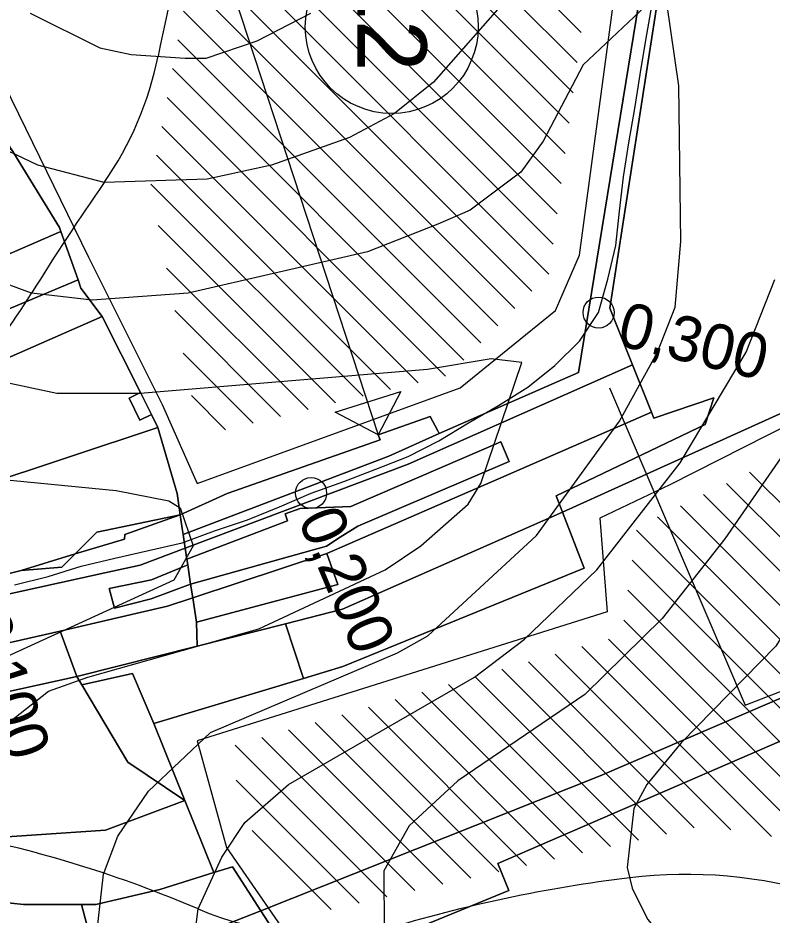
# Model space of a CAD drawing. Extents: x -510989 to -501240, y -1184665 to -1176098.
# Drawn here: x -509349 to -509130.9, y -1179269.8 to -1179010.4 of the extents above; entities that cross this region are included whole.
import ezdxf

# ---------------------------------------------------------------- set-up
doc = ezdxf.new("R2010")
doc.units = 0
for name, color, linetype in [('NAVRH_interakcni_prvky', 7, 'Continuous'), ('NAVRH_rozvodnice', 7, 'Continuous'), ('orna_puda', 7, 'Continuous'), ('ostatni_plocha_x_neplodna_puda', 7, 'Continuous'), ('STAV_erozne_ohrozene_plochy', 7, 'Continuous'), ('STAV_odtokove_linie', 7, 'Continuous'), ('STAV_systematicke_odvodneni', 7, 'Continuous'), ('trasovani_toku', 7, 'Continuous'), ('trvaly_travni_porost', 7, 'Continuous'), ('vodni_plocha_x_vodni_tok_v_koryt_prir_n_upr', 7, 'Continuous'), ('vodni_plocha_x_vodni_tok_v_koryte_umelem', 7, 'Continuous'), ('vrstevnice_01', 7, 'Continuous'), ('vrstevnice_02', 7, 'Continuous'), ('zahrada', 7, 'Continuous'), ('zastavena_plocha_a_nadvori', 7, 'Continuous')]:
    doc.layers.add(name, color=color, linetype=linetype)

msp = doc.modelspace()

# ---------------------------------------------------------------- linework, layer by layer
at = {"layer": 'NAVRH_interakcni_prvky'}
msp.add_lwpolyline([(-509177.93, -1179117.39), (-509138.63, -1179209.09), (-509051.61, -1179175.4), (-509020.73, -1179254), (-508901.9, -1179194.12)], dxfattribs=at)
at = {"layer": 'NAVRH_rozvodnice'}
for centre, radius, start, end in [((-508429.29, -1179201.31), 897.4, 165.19507, 168.44141), ((-509405.4, -1179001.68), 98.91, 325.2924, 348.4414), ((-508694.87, -1179493.82), 765.41, 145.29239, 148.15784), ((-509520.53, -1178981.05), 206.51, 310.5349, 328.1578), ((-509437.06, -1179597.15), 357.75, 66.9349, 78.6338), ((-509121.63, -1179673.51), 417.56, 96.9373, 106.9113), ((-509155.72, -1179393.31), 135.3, 72.8866, 96.9373), ((-509260, -1179181.33), 94.2, 246.9349, 280.341)]:
    msp.add_arc(centre, radius, start, end, dxfattribs=at)
at = {"layer": 'orna_puda'}
for points in [[(-509168.68, -1179001.25), (-509186.91, -1179112.93), (-509227.2, -1179130.58), (-509227.61, -1179129.78), (-509229.74, -1179125.67), (-509244.79, -1179130.96), (-509244.29, -1179132.39), (-509288.5, -1179147.94), (-509302.08, -1179154.08), (-509303.01, -1179147.86), (-509308.52, -1179128.81), (-509310.44, -1179125.02), (-509313.62, -1179118.71), (-509324.71, -1179096.71), (-509330.8, -1179088.53), (-509331.64, -1179086.16), (-509336.63, -1179072.15), (-509337.05, -1179070.97), (-509351.01, -1179048.21), (-509357.14, -1179036.31), (-509363.95, -1179023.08), (-509376.23, -1178999.23)], [(-509081.74, -1179187.06), (-509180.65, -1179229.56), (-509278.76, -1179268.53), (-509286.98, -1179255.81), (-509292.36, -1179257.49), (-509300.75, -1179236.66), (-509309.72, -1179214.37), (-509266.47, -1179201.34), (-509255.08, -1179197.91), (-509185.23, -1179169.52), (-509191.54, -1179153.27), (-509127.72, -1179124.5)], [(-509096.81, -1179299.39), (-509230.1, -1179342.45), (-509232.61, -1179338.99), (-509239.5, -1179329.43), (-509241.64, -1179326.46), (-509243.17, -1179324.34), (-509248.12, -1179317.48), (-509251.86, -1179312.29), (-509255.04, -1179306.86), (-509255.35, -1179306.33), (-509264.87, -1179290.04), (-509264.93, -1179289.94), (-509266.7, -1179287.2), (-509207.03, -1179262.64), (-509210.24, -1179254.85), (-509076.81, -1179197.19)]]:
    msp.add_lwpolyline(points, dxfattribs=at)
for points in [[(-509206.97, -1179138.6), (-509250.69, -1179157.33), (-509255.8, -1179160.56), (-509259.81, -1179163.11), (-509299.07, -1179174.09), (-509299.91, -1179168.51), (-509300.15, -1179166.88), (-509271.03, -1179155.77), (-509271.75, -1179153.78), (-509267.36, -1179152.21), (-509252.73, -1179151.64), (-509251.16, -1179150.97), (-509209.38, -1179132.98)], [(-509259.72, -1179165.29), (-509256.47, -1179174.18), (-509273.86, -1179178.8), (-509297.42, -1179185.05), (-509298.47, -1179178.02)], [(-509076.81, -1179197.19), (-509210.24, -1179254.85), (-509207.03, -1179262.64), (-509266.7, -1179287.2), (-509278.76, -1179268.53), (-509180.65, -1179229.56), (-509081.74, -1179187.06)], [(-509315.85, -1179199.98), (-509309.72, -1179214.37), (-509300.75, -1179236.66), (-509317.2, -1179225.62), (-509330.51, -1179203.25)], [(-509292.36, -1179257.49), (-509286.98, -1179255.81), (-509278.76, -1179268.53), (-509320.36, -1179284.83), (-509325.57, -1179286.09), (-509330.63, -1179266.76), (-509326.53, -1179266.76), (-509307.98, -1179262.36)], [(-509320.36, -1179284.83), (-509278.76, -1179268.53), (-509266.7, -1179287.2), (-509264.93, -1179289.94), (-509264.87, -1179290.04), (-509316.49, -1179309.62)]]:
    msp.add_lwpolyline(points, close=True, dxfattribs=at)
at = {"layer": 'ostatni_plocha_x_neplodna_puda'}
for points in [[(-509165.09, -1179126.1), (-509147.69, -1179120.28), (-509150.2, -1179127.94), (-509193.35, -1179148.61), (-509191.54, -1179153.27), (-509255.13, -1179181.37), (-509271.65, -1179185.55), (-509297.2, -1179192.02), (-509297.42, -1179185.05), (-509273.86, -1179178.8), (-509256.47, -1179174.18), (-509259.72, -1179165.29), (-509205.61, -1179141.74), (-509165.77, -1179124.41)], [(-509326.17, -1179159.08), (-509302.08, -1179154.08), (-509318.11, -1179159.76), (-509318.16, -1179161.14), (-509332.52, -1179165.3)], [(-509191.54, -1179153.27), (-509185.23, -1179169.52), (-509255.08, -1179197.91), (-509266.47, -1179201.34), (-509271.65, -1179185.55), (-509255.13, -1179181.37)]]:
    msp.add_lwpolyline(points, close=True, dxfattribs=at)
msp.add_lwpolyline([(-509368.17, -1179180.61), (-509343.61, -1179175.2), (-509323.93, -1179170.88), (-509313.65, -1179168.62), (-509300.62, -1179163.73), (-509300.15, -1179166.88), (-509299.91, -1179168.51), (-509310.38, -1179172.82), (-509322.67, -1179175.36), (-509321.08, -1179181.05), (-509310.45, -1179178.36), (-509299.07, -1179174.09), (-509298.47, -1179178.02), (-509305.75, -1179180.45), (-509320.3, -1179183.82), (-509336.83, -1179187.66), (-509365, -1179194.05)], dxfattribs=at)
at = {"layer": 'STAV_erozne_ohrozene_plochy'}
for p, q in [((-509279.53, -1178921.15), (-509186.1, -1179014.58)), ((-509281.05, -1178929.53), (-509187.25, -1179023.33)), ((-509282.56, -1178937.92), (-509188.4, -1179032.07)), ((-509284.39, -1178945.99), (-509189.56, -1179040.82)), ((-509286.53, -1178953.74), (-509190.71, -1179049.56)), ((-509288.68, -1178961.5), (-509191.87, -1179058.31)), ((-509290.82, -1178969.25), (-509193.02, -1179067.05)), ((-509292.96, -1178977.01), (-509194.17, -1179075.8)), ((-509295.11, -1178984.76), (-509195.42, -1179084.45)), ((-509297.25, -1178992.52), (-509200.34, -1179089.44)), ((-509299.4, -1179000.28), (-509205.25, -1179094.42)), ((-509301.17, -1179008.4), (-509210.17, -1179099.4)), ((-509302.74, -1179016.74), (-509215.09, -1179104.38)), ((-509304.3, -1179025.07), (-509220, -1179109.37)), ((-509305.86, -1179033.41), (-509225.34, -1179113.93)), ((-509307.42, -1179041.75), (-509233.3, -1179115.87)), ((-509308.98, -1179050.09), (-509241.25, -1179117.81)), ((-509310.54, -1179058.43), (-509249.21, -1179119.76)), ((-509308.43, -1179070.44), (-509257.17, -1179121.7)), ((-509306.04, -1179082.73), (-509265.12, -1179123.65)), ((-509303.64, -1179095.02), (-509273.08, -1179125.59)), ((-509301.25, -1179107.31), (-509281.03, -1179127.53)), ((-509298.86, -1179119.6), (-509288.99, -1179129.48)), ((-509137.38, -1179141.73), (-509043.15, -1179235.96)), ((-509144.05, -1179144.97), (-509049.27, -1179239.74)), ((-509150.71, -1179148.2), (-509055.39, -1179243.52)), ((-509157.38, -1179151.43), (-509061.51, -1179247.3)), ((-509164.04, -1179154.67), (-509067.62, -1179251.09)), ((-509170.11, -1179158.5), (-509073.74, -1179254.87)), ((-509171.34, -1179167.17), (-509083.87, -1179254.64)), ((-509172.56, -1179175.85), (-509095.66, -1179252.75)), ((-509173.79, -1179184.52), (-509107.45, -1179250.85)), ((-509178.24, -1179189.97), (-509119.25, -1179248.96)), ((-509193.65, -1179194.35), (-509142.83, -1179245.18)), ((-509185.95, -1179192.16), (-509131.04, -1179247.07)), ((-509201.36, -1179196.54), (-509153.38, -1179244.53)), ((-509209.07, -1179198.73), (-509161.46, -1179246.34)), ((-509216.78, -1179200.92), (-509169.54, -1179248.16)), ((-509224.49, -1179203.11), (-509177.63, -1179249.98)), ((-509232.2, -1179205.3), (-509185.71, -1179251.8)), ((-509247.62, -1179209.68), (-509201.87, -1179255.43)), ((-509239.91, -1179207.49), (-509193.79, -1179253.62)), ((-509255.33, -1179211.87), (-509209.95, -1179257.25)), ((-509263.04, -1179214.06), (-509218.04, -1179259.07)), ((-509270.75, -1179216.25), (-509226.12, -1179260.89)), ((-509278.46, -1179218.44), (-509234.2, -1179262.7)), ((-509286.17, -1179220.63), (-509242.28, -1179264.52)), ((-509285.94, -1179230.76), (-509250.36, -1179266.34)), ((-509281.25, -1179245.35), (-509258.44, -1179268.16))]:
    msp.add_line(p, q, dxfattribs=at)
at = {"layer": 'STAV_odtokove_linie'}
msp.add_line((-509296.91, -1178972), (-509244.79, -1179130.96), dxfattribs=at)
msp.add_lwpolyline([(-509238.22, -1179118.44), (-509244.79, -1179130.96), (-509257.31, -1179124.39)], close=True, dxfattribs=at)
msp.add_circle((-509240.91, -1179013.02), 25, dxfattribs=at)
at = {"layer": 'STAV_systematicke_odvodneni'}
for p, q in [((-509186.57, -1179079.03), (-509169.55, -1178951.83)), ((-509379.68, -1178975.25), (-509328.61, -1179079.56)), ((-508949.28, -1179038.44), (-509160.47, -1179145.41)), ((-509328.61, -1179079.56), (-509307.33, -1179122.14)), ((-509193.49, -1179094.99), (-509186.57, -1179079.03)), ((-509221.15, -1179117.35), (-509193.49, -1179094.99)), ((-509297.23, -1179145.02), (-509221.15, -1179117.35)), ((-509307.33, -1179122.14), (-509297.23, -1179145.02)), ((-509160.47, -1179145.41), (-509180.69, -1179154.99)), ((-509180.69, -1179154.99), (-509178.56, -1179182.14)), ((-509178.56, -1179182.14), (-509297.19, -1179219.39)), ((-509297.19, -1179219.39), (-509288.68, -1179250.26)), ((-509288.68, -1179250.26), (-509228.03, -1179338.07))]:
    msp.add_line(p, q, dxfattribs=at)
at = {"layer": 'trasovani_toku'}
for p, q in [((-509167.39, -1179016.87), (-509165.67, -1179007.03)), ((-509169.01, -1179026.74), (-509167.39, -1179016.87)), ((-509170.61, -1179036.61), (-509169.01, -1179026.74)), ((-509172.3, -1179046.47), (-509170.61, -1179036.61)), ((-509173.88, -1179056.34), (-509172.3, -1179046.47)), ((-509174.99, -1179066.28), (-509173.88, -1179056.34)), ((-509176.06, -1179076.23), (-509174.99, -1179066.28)), ((-509178.43, -1179085.94), (-509176.06, -1179076.23)), ((-509181.06, -1179095.59), (-509178.43, -1179085.94)), ((-509186.62, -1179103.9), (-509181.06, -1179095.59)), ((-509193.76, -1179110.9), (-509186.62, -1179103.9)), ((-509201.53, -1179117.2), (-509193.76, -1179110.9)), ((-509210.04, -1179122.45), (-509201.53, -1179117.2)), ((-509218.69, -1179127.46), (-509210.04, -1179122.45)), ((-509227.24, -1179132.65), (-509218.69, -1179127.46)), ((-509236.15, -1179137.2), (-509227.24, -1179132.65)), ((-509245.46, -1179140.84), (-509236.15, -1179137.2)), ((-509254.8, -1179144.41), (-509245.46, -1179140.84)), ((-509264.23, -1179147.76), (-509254.8, -1179144.41)), ((-509273.4, -1179151.73), (-509264.23, -1179147.76)), ((-509282.67, -1179155.48), (-509273.4, -1179151.73)), ((-509292.13, -1179158.72), (-509282.67, -1179155.48)), ((-509301.52, -1179162.16), (-509292.13, -1179158.72)), ((-509311.27, -1179164.38), (-509301.52, -1179162.16)), ((-509321.02, -1179166.61), (-509311.27, -1179164.38)), ((-509330.75, -1179168.91), (-509321.02, -1179166.61)), ((-509340.29, -1179171.92), (-509330.75, -1179168.91)), ((-509350.01, -1179174.29), (-509340.29, -1179171.92))]:
    msp.add_line(p, q, dxfattribs=at)
for centre in [(-509181.06, -1179095.59), (-509264.23, -1179147.76)]:
    msp.add_circle(centre, 4.5, dxfattribs=at)
at = {"layer": 'trvaly_travni_porost'}
for points in [[(-508838.84, -1178884.57), (-508818.38, -1178938.24), (-508862.04, -1178954.97), (-508864.4, -1178955.87), (-508911.92, -1178973.72), (-508920.06, -1178991.6), (-508958.12, -1179018.3), (-508951.95, -1179029.63), (-508984.27, -1179048.63), (-509018.45, -1179069.35), (-509064.66, -1179094.07), (-509127.72, -1179124.5), (-509191.54, -1179153.27), (-509193.35, -1179148.61), (-509150.2, -1179127.94), (-509147.69, -1179120.28), (-509165.09, -1179126.1), (-509165.77, -1179124.41), (-509171.25, -1179110.67), (-509177.78, -1179094.3), (-509162.19, -1178993.59), (-508994.39, -1178935.46)], [(-509171.25, -1179110.67), (-509165.77, -1179124.41), (-509205.61, -1179141.74), (-509259.72, -1179165.29), (-509298.47, -1179178.02), (-509299.07, -1179174.09), (-509259.81, -1179163.11), (-509255.8, -1179160.56), (-509250.69, -1179157.33), (-509206.97, -1179138.6), (-509209.38, -1179132.98), (-509251.16, -1179150.97), (-509252.73, -1179151.64), (-509267.36, -1179152.21), (-509271.75, -1179153.78), (-509271.03, -1179155.77), (-509300.15, -1179166.88), (-509300.62, -1179163.73), (-509236.16, -1179139.41)], [(-509305.75, -1179180.45), (-509298.47, -1179178.02), (-509297.42, -1179185.05), (-509297.2, -1179192.02), (-509331.96, -1179200.81), (-509336.83, -1179187.66), (-509320.3, -1179183.82)], [(-509271.65, -1179185.55), (-509266.47, -1179201.34), (-509309.72, -1179214.37), (-509315.85, -1179199.98), (-509330.51, -1179203.25), (-509331.96, -1179200.81), (-509297.2, -1179192.02)]]:
    msp.add_lwpolyline(points, close=True, dxfattribs=at)
at = {"layer": 'vodni_plocha_x_vodni_tok_v_koryt_prir_n_upr'}
msp.add_lwpolyline([(-509086.62, -1178656.21), (-509085.42, -1178679.89), (-509082.25, -1178699.18), (-509093.21, -1178732.21), (-509146.65, -1178893.13), (-509162.19, -1178993.59), (-509177.78, -1179094.3), (-509171.25, -1179110.67), (-509236.16, -1179139.41), (-509300.62, -1179163.73), (-509301.23, -1179159.71), (-509295.42, -1179157.51), (-509241.7, -1179137.15), (-509227.2, -1179130.58), (-509186.91, -1179112.93), (-509168.68, -1179001.25), (-509151.09, -1178890.59), (-509117.59, -1178793.61), (-509084.62, -1178698.12), (-509084.09, -1178696.58), (-509087.14, -1178679.95), (-509088.82, -1178648.83)], dxfattribs=at)
at = {"layer": 'vodni_plocha_x_vodni_tok_v_koryte_umelem'}
for points in [[(-509229.74, -1179125.67), (-509227.61, -1179129.78), (-509227.2, -1179130.58), (-509241.7, -1179137.15), (-509295.42, -1179157.51), (-509301.23, -1179159.71), (-509301.49, -1179158), (-509302.08, -1179154.08), (-509288.5, -1179147.94), (-509244.29, -1179132.39), (-509244.79, -1179130.96)], [(-509332.52, -1179165.3), (-509336.31, -1179169.2), (-509348.06, -1179170.19)]]:
    msp.add_lwpolyline(points, close=True, dxfattribs=at)
msp.add_lwpolyline([(-509353.48, -1179171.5), (-509348.06, -1179170.19), (-509336.31, -1179169.2), (-509332.52, -1179165.3), (-509318.16, -1179161.14), (-509318.11, -1179159.76), (-509302.08, -1179154.08), (-509301.49, -1179158), (-509301.23, -1179159.71), (-509300.62, -1179163.73), (-509313.65, -1179168.62), (-509323.93, -1179170.88), (-509343.61, -1179175.2), (-509368.17, -1179180.61)], dxfattribs=at)
at = {"layer": 'vrstevnice_01'}
for points in [[(-509206, -1179003), (-509228.81, -1179029), (-509240.09, -1179038), (-509253.09, -1179045), (-509275.69, -1179053), (-509294.31, -1179057), (-509324.09, -1179058), (-509343.31, -1179053), (-509353.81, -1179048), (-509384.31, -1179027), (-509394.5, -1179018), (-509410.91, -1178997)], [(-509366.81, -1179288), (-509369, -1179262), (-509367.91, -1179249), (-509361.59, -1179228), (-509351.59, -1179214), (-509340.19, -1179205), (-509328.81, -1179201), (-509279.31, -1179187), (-509242.81, -1179170), (-509232.5, -1179163), (-509218.81, -1179151), (-509215.09, -1179145), (-509203.31, -1179110), (-509212.09, -1179109), (-509230.59, -1179112), (-509313.69, -1179119), (-509337.81, -1179119), (-509375.41, -1179111), (-509389.69, -1179105), (-509403.59, -1179095), (-509422.81, -1179075), (-509440.91, -1179051), (-509456.41, -1179025), (-509462.91, -1179010)], [(-509060.31, -1179009), (-509071.5, -1179024), (-509079.59, -1179045), (-509086.59, -1179089), (-509093.69, -1179117), (-509110.31, -1179158), (-509122.31, -1179180), (-509129.81, -1179192), (-509157.19, -1179220), (-509167.09, -1179232), (-509170.91, -1179239), (-509172.81, -1179256), (-509171.31, -1179262), (-509166.91, -1179271), (-509161.81, -1179277), (-509150.91, -1179286), (-509130.69, -1179299), (-509096.5, -1179316), (-509068.5, -1179334), (-509054.69, -1179340), (-509043.5, -1179340), (-509029.19, -1179336), (-509018.5, -1179331)], [(-509128.69, -1179356), (-509151.09, -1179344), (-509204.09, -1179325), (-509239.19, -1179317), (-509250.5, -1179316), (-509268.19, -1179312), (-509284.5, -1179306), (-509295.09, -1179296), (-509298.91, -1179284), (-509296.91, -1179268), (-509290.09, -1179253), (-509283.41, -1179243), (-509270.81, -1179232), (-509216.91, -1179201), (-509202.5, -1179190), (-509181.59, -1179170), (-509157.5, -1179139), (-509138.41, -1179107), (-509130.09, -1179086)]]:
    msp.add_lwpolyline(points, dxfattribs=at)
at = {"layer": 'vrstevnice_02'}
for points in [[(-509582.5, -1178896), (-509560.19, -1178918), (-509523, -1178960), (-509496.31, -1178986), (-509488.19, -1179000), (-509478.59, -1179028), (-509472, -1179044), (-509452.09, -1179080), (-509429.41, -1179111), (-509416.69, -1179122), (-509403.69, -1179131), (-509386.31, -1179138), (-509362.31, -1179143), (-509320.59, -1179147), (-509305.41, -1179150), (-509302.09, -1179152), (-509298.31, -1179163), (-509303.91, -1179173)], [(-509167.5, -1179007), (-509185.5, -1179024), (-509197.09, -1179046), (-509203.59, -1179055), (-509218.19, -1179066), (-509227.59, -1179070), (-509247.91, -1179078), (-509299.81, -1179090), (-509327.59, -1179092), (-509345.09, -1179090), (-509361.41, -1179084), (-509376.41, -1179077), (-509395, -1179063), (-509412.09, -1179044), (-509424.59, -1179026), (-509437, -1179003)], [(-509091.69, -1179005), (-509095.09, -1179018), (-509100.5, -1179066), (-509105.19, -1179086), (-509111.81, -1179107), (-509127.31, -1179136), (-509144.5, -1179161), (-509162.69, -1179184), (-509185, -1179206), (-509221.81, -1179231)], [(-509098.5, -1179401), (-509149.41, -1179368), (-509172.5, -1179357), (-509209, -1179345), (-509254, -1179339), (-509293.81, -1179341), (-509304.5, -1179341), (-509311, -1179336), (-509318.09, -1179325), (-509324.31, -1179305), (-509326.91, -1179281), (-509324.31, -1179258), (-509320.09, -1179247), (-509311.31, -1179234), (-509293.31, -1179217), (-509239.19, -1179194), (-509230.5, -1179189), (-509199, -1179160), (-509175, -1179127), (-509164, -1179107), (-509158.91, -1179094), (-509157.31, -1179075), (-509157.81, -1179030), (-509161.31, -1179006)], [(-509345.5, -1179009), (-509325.31, -1179019), (-509316.31, -1179021), (-509300.69, -1179022), (-509294.59, -1179022), (-509279.81, -1179017), (-509264.31, -1179009)], [(-509303.91, -1179173), (-509371.81, -1179204), (-509377.19, -1179211), (-509385.69, -1179227), (-509390.5, -1179246), (-509389.91, -1179270)], [(-509221.81, -1179231), (-509235.81, -1179244), (-509243.19, -1179257), (-509243.09, -1179274), (-509240.91, -1179278), (-509228, -1179291), (-509206.31, -1179303), (-509180.91, -1179312), (-509154.19, -1179320), (-509130.59, -1179330)]]:
    msp.add_lwpolyline(points, dxfattribs=at)
at = {"layer": 'zahrada'}
for points in [[(-509351.01, -1179048.21), (-509337.05, -1179070.97), (-509336.63, -1179072.15), (-509386.14, -1179093.63), (-509394.01, -1179097.04), (-509405.76, -1179102.14), (-509417.09, -1179078.59), (-509413.88, -1179077.11), (-509397.78, -1179069.71)], [(-509336.63, -1179072.15), (-509331.64, -1179086.16), (-509379.95, -1179106.34), (-509388.18, -1179109.78), (-509394.01, -1179097.04), (-509386.14, -1179093.63)], [(-509331.64, -1179086.16), (-509330.8, -1179088.53), (-509324.71, -1179096.71), (-509353.4, -1179109.37), (-509374.28, -1179118), (-509383.5, -1179121.81), (-509388.75, -1179123.98), (-509391.55, -1179120.25), (-509395.27, -1179112.74), (-509388.18, -1179109.78), (-509379.95, -1179106.34)], [(-509324.71, -1179096.71), (-509313.62, -1179118.71), (-509316.89, -1179120.29), (-509313.81, -1179126.66), (-509310.44, -1179125.02), (-509308.52, -1179128.81), (-509360.64, -1179146.03), (-509366.17, -1179147.85), (-509375.45, -1179150.92), (-509378.81, -1179138.75), (-509383.5, -1179121.81), (-509374.28, -1179118), (-509353.4, -1179109.37)], [(-509360.64, -1179146.03), (-509308.52, -1179128.81), (-509303.01, -1179147.86), (-509302.08, -1179154.08), (-509326.17, -1179159.08), (-509332.52, -1179165.3), (-509348.06, -1179170.19), (-509353.48, -1179171.5)], [(-509310.38, -1179172.82), (-509299.91, -1179168.51), (-509299.07, -1179174.09), (-509310.45, -1179178.36), (-509321.08, -1179181.05), (-509322.67, -1179175.36)], [(-509336.83, -1179187.66), (-509331.96, -1179200.81), (-509359.71, -1179206.86), (-509363.41, -1179207.51), (-509365, -1179194.05)], [(-509330.51, -1179203.25), (-509317.2, -1179225.62), (-509300.75, -1179236.66), (-509323.69, -1179245.24), (-509363.76, -1179247.9), (-509369.84, -1179248.31), (-509370.57, -1179241.27), (-509387.92, -1179211.79), (-509369.31, -1179208.54), (-509363.41, -1179207.51), (-509359.71, -1179206.86), (-509331.96, -1179200.81)], [(-509323.69, -1179245.24), (-509300.75, -1179236.66), (-509292.36, -1179257.49), (-509307.98, -1179262.36), (-509326.53, -1179266.76), (-509330.63, -1179266.76), (-509347.44, -1179266.76), (-509354.63, -1179265.94), (-509361.83, -1179267.12), (-509363.76, -1179247.9)], [(-509347.44, -1179266.76), (-509330.63, -1179266.76), (-509325.57, -1179286.09), (-509343.47, -1179290.41), (-509349.99, -1179291.98), (-509377.1, -1179298.52), (-509384.09, -1179272), (-509361.83, -1179267.12), (-509354.63, -1179265.94)]]:
    msp.add_lwpolyline(points, close=True, dxfattribs=at)
at = {"layer": 'zastavena_plocha_a_nadvori'}
msp.add_lwpolyline([(-509313.62, -1179118.71), (-509310.44, -1179125.02), (-509313.81, -1179126.66), (-509316.89, -1179120.29)], close=True, dxfattribs=at)

# ---------------------------------------------------------------- texts
at = {"layer": 'STAV_odtokove_linie'}
msp.add_text('12', height=20, rotation=270, dxfattribs=at).set_placement((-509250.82, -1178996.11))
at = {"layer": 'trasovani_toku'}
for s, rotation, p in [('0,300', 346.2722, (-509176.19, -1179104.89)), ('0,200', 292.6508, (-509268.19, -1179155.22)), ('0,100', 287.3865, (-509364.69, -1179184.31))]:
    msp.add_text(s, height=13, rotation=rotation, dxfattribs=at).set_placement(p)

doc.saveas('drawing.dxf')
